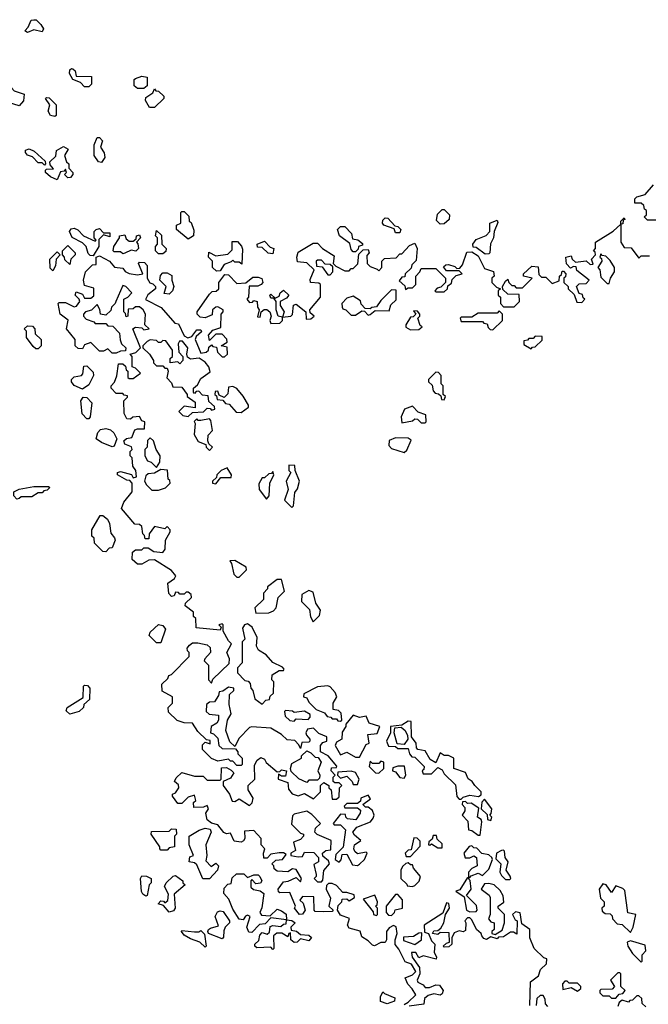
# Model space of a CAD drawing. Extents: x 2494106 to 2685573, y 758056 to 915185.
# Tile 306 of 507: x 2565088 to 2568059, y 898630 to 903288. Entities that reach past the tile are written whole.
import ezdxf

# ---------------------------------------------------------------- set-up
doc = ezdxf.new("R2010")
doc.units = 0

msp = doc.modelspace()

# ---------------------------------------------------------------- linework, layer by layer
at = {"layer": '0CON05XD'}
for points in [[(2565125, 903227.5), (2565112.5, 903235), (2565128.3, 903251.7), (2565142.5, 903285), (2565155, 903287.5), (2565166.1, 903286.1), (2565187.5, 903265), (2565200, 903245), (2565195, 903230), (2565155, 903240), (2565125, 903227.5)], [(2565415, 902970), (2565395, 902970), (2565375, 902990), (2565340, 903005), (2565323, 903033), (2565325, 903050), (2565333, 903057), (2565340, 903055), (2565350, 903045), (2565355, 903020), (2565428.3, 903018.3), (2565427, 902983), (2565415, 902970)], [(2565085, 902880), (2565040, 902895), (2565038.3, 902948.3), (2565025, 902950), (2565018.3, 902941.7), (2565005, 902940), (2564980, 902965), (2564980, 902975), (2565015, 903020), (2565025, 903020), (2565035, 903010), (2565050, 902965), (2565061.7, 902951.7), (2565110, 902935), (2565107, 902903), (2565085, 902880)], [(2565675, 902962.5), (2565645, 902962.5), (2565630, 902975), (2565630, 903005), (2565635, 903010), (2565665, 903020), (2565690, 903015), (2565690, 902975), (2565675, 902962.5)], [(2565255, 902830), (2565233.6, 902833.6), (2565222.5, 902855), (2565230, 902885), (2565210, 902915), (2565215, 902920), (2565228.3, 902918.3), (2565260, 902885), (2565260, 902835), (2565255, 902830)], [(2565701.7, 902871.7), (2565682.5, 902905), (2565685, 902920), (2565718.3, 902941.7), (2565725, 902960), (2565731.7, 902951.7), (2565745, 902950), (2565770, 902925), (2565770, 902915), (2565725, 902872.5), (2565701.7, 902871.7)], [(2565475, 902612.5), (2565460, 902615), (2565440, 902645), (2565440, 902695), (2565455, 902730), (2565465, 902730), (2565480, 902715), (2565470, 902685), (2565487, 902657), (2565490, 902635), (2565475, 902612.5)], [(2565265, 902530), (2565233.6, 902543.6), (2565210, 902565), (2565210, 902575), (2565215, 902580), (2565248.3, 902581.7), (2565231.7, 902601.7), (2565230, 902615), (2565258.3, 902641.7), (2565261.7, 902668.3), (2565295, 902687.5), (2565317.5, 902675), (2565300, 902645), (2565310, 902615), (2565320, 902605), (2565320, 902585), (2565340, 902565), (2565340, 902555), (2565328.3, 902541.7), (2565315, 902540), (2565300, 902555), (2565310, 902565), (2565305, 902580), (2565298.3, 902571.7), (2565281.7, 902568.3), (2565265, 902530)], [(2565205, 902600), (2565195, 902610), (2565175, 902610), (2565148.3, 902638.3), (2565125, 902647.5), (2565115, 902660), (2565115, 902670), (2565133, 902677), (2565156.4, 902666.4), (2565208.3, 902618.3), (2565210, 902605), (2565205, 902600)], [(2568145, 902340), (2568055, 902340), (2568040, 902355), (2568050, 902365), (2568050, 902385), (2568041.7, 902391.7), (2568038.3, 902408.3), (2568025, 902420), (2567995, 902420), (2567995, 902440), (2568005, 902450), (2568045, 902460), (2568083.6, 902506.4)], [(2565885, 902250), (2565830, 902295), (2565830, 902315), (2565850, 902325), (2565850, 902375), (2565855, 902380), (2565865, 902380), (2565888.3, 902358.3), (2565890, 902335), (2565898.3, 902328.3), (2565911.7, 902291.7), (2565910, 902265), (2565885, 902250)], [(2567075, 902320), (2567058.3, 902338.3), (2567063, 902367), (2567085, 902390), (2567095, 902390), (2567120, 902365), (2567118.3, 902341.7), (2567095, 902322.5), (2567075, 902320)], [(2566405, 902187.5), (2566475, 902230), (2566495, 902230), (2566520, 902205), (2566575, 902170), (2566570, 902135), (2566581.7, 902121.7), (2566625, 902100), (2566645, 902100), (2566655, 902110), (2566665, 902110), (2566687, 902133), (2566691.7, 902178.3), (2566711.7, 902198.3), (2566735, 902200), (2566740, 902185), (2566728.3, 902171.7), (2566730, 902135), (2566745, 902120), (2566778.3, 902108.3), (2566785, 902100), (2566800, 902115), (2566800, 902145), (2566811.7, 902158.3), (2566868.3, 902161.7), (2566885, 902180), (2566895, 902180), (2566930.7, 902219.3), (2566955, 902230), (2566967.5, 902205), (2566961.7, 902148.3), (2566941.7, 902128.3), (2566938.3, 902111.7), (2566910, 902085), (2566908.3, 902071.7), (2566895, 902070), (2566881.7, 902051.7), (2566908.3, 902028.3), (2566911.7, 902011.7), (2566925, 902020), (2566945, 902020), (2566960, 902035), (2566960, 902075), (2566980, 902095), (2566985, 902110), (2567055, 902110), (2567100, 902065), (2567100, 902045), (2567078.3, 902021.7), (2567061.7, 902018.3), (2567050, 902005), (2567055, 902000), (2567095, 902000), (2567110, 902015), (2567111.7, 902028.3), (2567128.3, 902041.7), (2567131.7, 902058.3), (2567151.7, 902078.3), (2567180, 902085), (2567165, 902100), (2567105, 902100), (2567091.7, 902118.3), (2567101.7, 902128.3), (2567115, 902130), (2567145, 902120), (2567155, 902110), (2567168.3, 902111.7), (2567181.7, 902128.3), (2567201.7, 902188.3), (2567225, 902190), (2567255, 902170), (2567285, 902110), (2567327, 902097), (2567330, 902075), (2567320, 902065), (2567320, 902045), (2567341.7, 902021.7), (2567360, 902015), (2567350, 902005), (2567350, 901985), (2567360, 901975), (2567360, 901945), (2567375, 901930), (2567425, 901930), (2567450, 901955), (2567448.3, 901988.3), (2567395, 901990), (2567371.7, 902011.7), (2567370, 902025), (2567385, 902050), (2567395, 902060), (2567400, 902045), (2567415, 902030), (2567425, 902030), (2567435, 902020), (2567465, 902020), (2567510, 902065), (2567470, 902075), (2567470, 902085), (2567508.3, 902121.7), (2567538.3, 902118.3), (2567541.7, 902081.7), (2567555, 902070), (2567575, 902070), (2567605, 902040), (2567638.3, 902051.7), (2567640, 902075), (2567648.3, 902081.7), (2567651.7, 902098.3), (2567658.3, 902098.3), (2567670, 902085), (2567668.3, 902071.7), (2567660, 902065), (2567660, 902045), (2567680, 902025), (2567680, 902015), (2567708.3, 901988.3), (2567721.7, 901951.7), (2567745, 901950), (2567760, 901965), (2567751.7, 901971.7), (2567748.3, 901988.3), (2567731.7, 901991.7), (2567720, 902025), (2567731.7, 902038.3), (2567765, 902040), (2567780, 902055), (2567721.7, 902101.7), (2567718.3, 902118.3), (2567705, 902120), (2567691.7, 902111.7), (2567673, 902133), (2567670, 902165), (2567695, 902170), (2567700, 902155), (2567715, 902140), (2567765, 902147.5), (2567785, 902130), (2567798.3, 902131.7), (2567790, 902155), (2567810, 902175), (2567808.3, 902188.3), (2567800, 902195), (2567810, 902205), (2567810, 902235), (2567893, 902287), (2567930, 902320), (2567930, 902335), (2567945, 902350), (2567948.3, 902341.7), (2567940, 902340), (2567938.3, 902321.7), (2567930, 902320), (2567930, 902235), (2567945, 902210), (2567978.3, 902208.3), (2568015, 902160), (2568025, 902170), (2568065, 902170)], [(2566675, 902190), (2566665, 902190), (2566655, 902200), (2566648.3, 902228.3), (2566600, 902265), (2566590, 902295), (2566605, 902310), (2566625, 902310), (2566657, 902277), (2566661.7, 902251.7), (2566687, 902247), (2566708.3, 902228.3), (2566708.3, 902221.7), (2566690, 902215), (2566688.3, 902201.7), (2566675, 902190)], [(2566885, 902280), (2566865, 902280), (2566858.3, 902298.3), (2566810, 902315), (2566802.5, 902325), (2566805, 902340), (2566815, 902350), (2566828.3, 902348.3), (2566861.7, 902311.7), (2566875, 902310), (2566890, 902295), (2566885, 902280)], [(2567288.3, 902178.3), (2567245, 902210), (2567231.7, 902211.7), (2567230, 902225), (2567245, 902247.5), (2567293, 902267), (2567310, 902285), (2567310, 902325), (2567345, 902340), (2567348.3, 902328.3), (2567330, 902285), (2567327.5, 902255), (2567313, 902227), (2567310, 902185), (2567305, 902180), (2567288.3, 902178.3)], [(2565435, 902170), (2565421.7, 902171.7), (2565411.7, 902181.7), (2565402.5, 902215), (2565385, 902232.5), (2565337, 902257), (2565323.3, 902285), (2565331.2, 902298.8), (2565345, 902301.2), (2565363.6, 902293.6), (2565390, 902265), (2565445, 902240), (2565450, 902245), (2565440, 902255), (2565440, 902285), (2565450, 902295), (2565465, 902300), (2565485, 902280), (2565515, 902280), (2565515, 902260), (2565485, 902270), (2565461.7, 902248.3), (2565462.5, 902215), (2565435, 902170)], [(2565575, 902180), (2565565, 902190), (2565535, 902190), (2565530, 902195), (2565532.5, 902215), (2565560, 902255), (2565560, 902265), (2565585, 902270), (2565591.7, 902251.7), (2565605, 902240), (2565625, 902240), (2565638.3, 902251.7), (2565640, 902265), (2565655, 902270), (2565660, 902255), (2565640, 902235), (2565647, 902227), (2565650, 902205), (2565637, 902193), (2565615, 902197.5), (2565585, 902182.5), (2565575, 902180)], [(2565765, 902180), (2565745, 902180), (2565730, 902195), (2565730, 902215), (2565740, 902225), (2565740, 902255), (2565730, 902265), (2565735, 902290), (2565758.3, 902268.3), (2565760, 902225), (2565780, 902205), (2565778.3, 902191.7), (2565765, 902180)], [(2565325, 902130), (2565301.7, 902151.7), (2565300, 902165), (2565290, 902175), (2565290, 902195), (2565315, 902220), (2565350, 902185), (2565350, 902175), (2565330, 902155), (2565325, 902130)], [(2566018.3, 902098.3), (2566000, 902115), (2566000, 902145), (2565980, 902165), (2565981.7, 902188.3), (2566015, 902170), (2566071.7, 902178.3), (2566091.7, 902198.3), (2566091.7, 902238.3), (2566118.3, 902238.3), (2566137, 902217), (2566141.7, 902201.7), (2566138.3, 902131.7), (2566125, 902140), (2566105, 902140), (2566095, 902150), (2566088.3, 902141.7), (2566055, 902130), (2566035, 902100), (2566018.3, 902098.3)], [(2566285, 902180), (2566263, 902183), (2566235, 902210), (2566211.7, 902211.7), (2566210, 902225), (2566245, 902240), (2566271.7, 902211.7), (2566290, 902205), (2566285, 902180)], [(2565245, 902100), (2565233, 902113), (2565230, 902155), (2565265, 902190), (2565280, 902175), (2565260, 902155), (2565257, 902123), (2565245, 902100)], [(2566078.3, 900048.3), (2566080, 900095), (2566100, 900115), (2566100, 900125), (2566075, 900130), (2566048.3, 900111.7), (2566031.7, 900108.3), (2566028.3, 900091.7), (2566008.3, 900061.7), (2565985, 900060), (2565971.7, 900048.3), (2565970, 900015), (2565983, 900003), (2566028.3, 899998.3), (2566027.5, 899975), (2566020, 899960), (2565992.5, 899945), (2565990, 899915), (2566005, 899910), (2566025, 899890), (2566030, 899855), (2566045, 899840), (2566108.3, 899838.3), (2566120, 899825), (2566120, 899815), (2566140, 899795), (2566140, 899765), (2566135, 899760), (2566115, 899760), (2566095, 899780), (2566085, 899780), (2566075, 899790), (2566025, 899780), (2565995, 899792.5), (2565952.5, 899835), (2565952.5, 899857.5), (2565965, 899870), (2565988.3, 899861.7), (2565988.3, 899878.3), (2565971.7, 899881.7), (2565930.7, 899920.7), (2565905, 899960), (2565865, 899962.5), (2565833, 899973), (2565791.7, 900011.7), (2565790, 900035), (2565810, 900055), (2565810, 900085), (2565761.7, 900111.7), (2565760, 900145), (2565788.3, 900171.7), (2565793.6, 900186.4), (2565805, 900190), (2565890, 900275), (2565890, 900295), (2565881.7, 900301.7), (2565880, 900315), (2565890.7, 900329.3), (2565905, 900340), (2565930.7, 900340.7), (2565975, 900330), (2565988.3, 900318.3), (2565990, 900295), (2565962.5, 900265), (2565960, 900255), (2565980, 900235), (2565980, 900165), (2565995, 900150), (2566001.7, 900168.3), (2566078.3, 900241.7), (2566080, 900265), (2566067.5, 900295), (2566090, 900335), (2566075, 900350), (2566050, 900395), (2566050, 900425), (2566045, 900430), (2566030, 900425), (2566040, 900415), (2566035, 900400), (2565921.7, 900411.7), (2565920, 900455), (2565910, 900465), (2565910, 900485), (2565870, 900515), (2565871.7, 900528.3), (2565900, 900555), (2565898.3, 900568.3), (2565885, 900580), (2565875, 900580), (2565865, 900570), (2565845, 900570), (2565838.3, 900578.3), (2565825, 900580), (2565818.3, 900561.7), (2565805, 900560), (2565793, 900573), (2565788.3, 900621.7), (2565820, 900645), (2565827, 900657), (2565805, 900682.5), (2565725, 900732.5), (2565698.3, 900731.7), (2565665, 900712.5), (2565645, 900712.5), (2565620, 900735), (2565621.7, 900768.3), (2565635, 900780), (2565665, 900780), (2565675, 900790), (2565695, 900790), (2565722.5, 900772.5), (2565765, 900767.5), (2565776.4, 900783.6), (2565776.7, 900825), (2565800, 900865), (2565800, 900875), (2565785, 900890), (2565775, 900880), (2565725, 900890), (2565700, 900855), (2565698.3, 900831.7), (2565681.7, 900831.7), (2565678.3, 900848.3), (2565670, 900855), (2565665, 900890), (2565655, 900900), (2565631.7, 900901.7), (2565570, 900975), (2565580, 901005), (2565620, 901055), (2565620, 901095), (2565608.3, 901108.3), (2565595, 901110), (2565550, 901135), (2565550, 901145), (2565565, 901150), (2565617, 901137), (2565625, 901120), (2565640, 901125), (2565637.5, 901155), (2565622.5, 901175), (2565620, 901215), (2565610, 901225), (2565610, 901245), (2565620, 901255), (2565617, 901267), (2565585, 901280), (2565580, 901295), (2565593, 901307), (2565618.3, 901311.7), (2565633, 901347), (2565645, 901352.5), (2565678.3, 901351.7), (2565680, 901385), (2565665, 901390), (2565655, 901410), (2565623, 901407), (2565611.7, 901398.3), (2565595, 901400), (2565582.5, 901425), (2565580, 901485), (2565598.3, 901501.7), (2565598.3, 901508.3), (2565581.7, 901511.7), (2565575, 901520), (2565545, 901520), (2565520, 901545), (2565520, 901555), (2565537, 901573), (2565547, 901603), (2565555, 901660), (2565575, 901660), (2565588.3, 901648.3), (2565591.7, 901631.7), (2565600, 901625), (2565600, 901595), (2565605, 901590), (2565625, 901590), (2565660, 901615), (2565635, 901640), (2565620, 901645), (2565620, 901695), (2565610, 901705), (2565637, 901713), (2565660, 901735), (2565622.5, 901825), (2565635, 901832.5), (2565665, 901830), (2565675, 901820), (2565700, 901825), (2565680, 901845), (2565682.5, 901895), (2565672.5, 901915), (2565655, 901930), (2565635, 901930), (2565625, 901920), (2565601.7, 901918.3), (2565600, 901885), (2565591.7, 901881.7), (2565588.3, 901898.3), (2565580, 901905), (2565580, 901965), (2565600, 901975), (2565617.5, 901995), (2565590, 902025), (2565575, 902030), (2565542.5, 901955), (2565540, 901945), (2565521.7, 901928.3), (2565518.3, 901911.7), (2565495, 901890), (2565470, 901895), (2565467, 901917), (2565455, 901940), (2565427, 901913), (2565400, 901905), (2565390, 901895), (2565390, 901885), (2565401.7, 901871.7), (2565438.3, 901858.3), (2565445, 901850), (2565495, 901850), (2565505, 901840), (2565528.3, 901838.3), (2565560, 901805), (2565563, 901773), (2565570, 901755), (2565590, 901735), (2565588.3, 901721.7), (2565565, 901720), (2565545, 901710), (2565525, 901710), (2565505, 901730), (2565485, 901720), (2565465, 901720), (2565425, 901760), (2565395, 901750), (2565385, 901730), (2565365, 901732.5), (2565350, 901745), (2565350, 901775), (2565310, 901825), (2565317, 901867), (2565280, 901895), (2565270, 901945), (2565275, 901950), (2565305, 901950), (2565345, 901930), (2565357, 901933), (2565372.5, 901955), (2565370, 901965), (2565350, 901985), (2565355, 902000), (2565385, 901990), (2565395, 901970), (2565425, 901970), (2565438.3, 901981.7), (2565438.3, 902018.3), (2565395, 902030), (2565390, 902055), (2565400, 902095), (2565431.7, 902128.3), (2565450, 902130), (2565450, 902165), (2565465, 902170), (2565512.5, 902145), (2565536.7, 902116.7), (2565575, 902112.5), (2565587, 902097), (2565605, 902087.5), (2565645, 902080), (2565670, 902085), (2565650, 902135), (2565655, 902140), (2565678.3, 902138.3), (2565690, 902125), (2565690, 902065), (2565703.6, 902043.6), (2565718.3, 902038.3), (2565730, 902025), (2565730, 902015), (2565693.6, 901986.4), (2565683.3, 901963.3), (2565756.7, 901926.7), (2565821.7, 901851.7), (2565838.3, 901848.3), (2565865, 901792.5), (2565883.3, 901783.3), (2565901.7, 901788.3), (2565925, 901820), (2565945, 901820), (2565948.3, 901811.7), (2565921.7, 901788.3), (2565917.5, 901775), (2565945, 901710), (2565970, 901715), (2565980, 901725), (2565981.7, 901738.3), (2565995, 901750), (2566001.7, 901741.7), (2566018.3, 901738.3), (2566022.5, 901715), (2566045, 901692.5), (2566057, 901693), (2566070, 901705), (2566068.3, 901738.3), (2566040, 901745), (2566068.3, 901761.7), (2566067, 901777), (2566045, 901800), (2566015, 901800), (2565985, 901770), (2565980, 901795), (2566001.7, 901818.3), (2566038.3, 901831.7), (2566040, 901895), (2566050, 901905), (2566050, 901915), (2566025, 901930), (2566015, 901927.5), (2566000, 901915), (2565998.3, 901891.7), (2565965, 901877.5), (2565941.2, 901881.2), (2565927.5, 901895), (2565927.5, 901905), (2565985, 901990), (2565998.3, 902001.7), (2566017, 902003), (2566030, 902015), (2566030, 902045), (2566058.3, 902081.7), (2566075, 902080), (2566115, 902040), (2566157.5, 902042.5), (2566190.7, 902069.3), (2566215, 902070), (2566233, 902063), (2566237.5, 902045), (2566230, 902035), (2566213, 902027), (2566172.5, 902027.5), (2566170, 901975), (2566162.5, 901965), (2566175, 901950), (2566188.3, 901951.7), (2566195, 901960), (2566210, 901955), (2566211.7, 901928.3), (2566220, 901915), (2566211.7, 901881.7), (2566225, 901880), (2566230, 901905), (2566243, 901917), (2566257, 901917), (2566270, 901905), (2566277.5, 901885), (2566270, 901865), (2566275, 901850), (2566318.3, 901851.7), (2566330, 901865), (2566330, 901880), (2566310, 901885), (2566300, 901915), (2566300, 901955), (2566290, 901970), (2566275, 901970), (2566270, 901985), (2566275, 901990), (2566295, 901970), (2566315, 901980), (2566320, 901995), (2566335, 902007.5), (2566360, 901985), (2566349.3, 901970.7), (2566320, 901955), (2566320, 901935), (2566337.5, 901905), (2566330, 901880), (2566370, 901885), (2566377, 901893), (2566383, 901937), (2566395, 901942.5), (2566440, 901905), (2566441.7, 901871.7), (2566465, 901872.5), (2566480, 901885), (2566461.7, 901901.7), (2566460, 901915), (2566510, 901975), (2566510, 902035), (2566501.7, 902041.7), (2566462.5, 902045), (2566460.7, 902059.3), (2566480, 902105), (2566445, 902136.7), (2566401.7, 902141.7), (2566397.5, 902165), (2566405, 902187.5)], [(2567875, 902040), (2567880, 902065), (2567900, 902095), (2567900, 902115), (2567878.3, 902148.3), (2567858.3, 902168.3), (2567841.7, 902171.7), (2567835, 902180), (2567830, 902165), (2567838.3, 902158.3), (2567840, 902145), (2567820, 902115), (2567830, 902105), (2567835, 902070), (2567865, 902040), (2567875, 902040)], [(2566555, 902080), (2566567.5, 902095), (2566568.3, 902118.3), (2566555, 902130), (2566531.7, 902131.7), (2566515, 902150), (2566495, 902150), (2566490, 902145), (2566491.7, 902121.7), (2566518.3, 902118.3), (2566545, 902080), (2566555, 902080)], [(2565795, 901990), (2565771.7, 901991.7), (2565780, 902025), (2565750, 902055), (2565753, 902077), (2565765, 902090), (2565785, 902090), (2565807.5, 902077.5), (2565807.5, 902055), (2565817.5, 902025), (2565810, 902005), (2565795, 901990)], [(2566735, 901890), (2566745, 901892.5), (2566768.3, 901911.7), (2566835, 901910), (2566841.7, 901938.3), (2566867, 901963), (2566868.3, 902008.3), (2566845, 902010), (2566795, 901960), (2566775, 901930), (2566753, 901927), (2566745, 901920), (2566721.7, 901921.7), (2566701.7, 901941.7), (2566698.3, 901958.3), (2566665, 901980), (2566635, 901970), (2566610, 901945), (2566611.7, 901928.3), (2566615, 901920), (2566630, 901915), (2566655, 901890), (2566675, 901890), (2566705, 901910), (2566718.3, 901908.3), (2566735, 901890)], [(2566935, 901820), (2566975, 901822.5), (2566990, 901835), (2566981.7, 901841.7), (2566970, 901875), (2566980, 901885), (2566980, 901895), (2566968.3, 901908.3), (2566950, 901910), (2566960, 901895), (2566948.3, 901881.7), (2566935, 901880), (2566912.5, 901845), (2566913, 901833), (2566935, 901820)], [(2567325, 901820), (2567370, 901865), (2567370, 901895), (2567355, 901910), (2567345, 901900), (2567255, 901900), (2567225, 901880), (2567175, 901880), (2567170, 901875), (2567175, 901860), (2567275, 901860), (2567281.7, 901851.7), (2567298.3, 901848.3), (2567301.7, 901831.7), (2567311.7, 901821.7), (2567325, 901820)], [(2565175, 901730), (2565165, 901730), (2565151.7, 901741.7), (2565120, 901785), (2565120, 901815), (2565110, 901825), (2565125, 901840), (2565148.3, 901838.3), (2565160, 901825), (2565161.7, 901801.7), (2565190, 901775), (2565190, 901745), (2565175, 901730)], [(2565885, 901410), (2565905, 901430), (2565957, 901433), (2565975, 901450), (2565988.3, 901448.3), (2565995, 901440), (2566010, 901445), (2566008.3, 901458.3), (2565981.7, 901481.7), (2565978.3, 901508.3), (2565951.7, 901511.7), (2565935, 901530), (2565921.7, 901528.3), (2565915, 901520), (2565910, 901525), (2565910, 901545), (2565929.3, 901560.7), (2565945, 901590), (2565988.3, 901621.7), (2565982.5, 901645), (2565965, 901667.5), (2565937, 901687), (2565895, 901682.5), (2565881.7, 901691.7), (2565877.5, 901705), (2565882.5, 901735), (2565857, 901767), (2565843, 901767), (2565837.5, 901755), (2565840, 901715), (2565860, 901695), (2565860, 901675), (2565845, 901660), (2565835, 901670), (2565800, 901665), (2565800, 901685), (2565810, 901695), (2565810, 901725), (2565778.3, 901768.3), (2565765, 901770), (2565755, 901760), (2565745, 901760), (2565735, 901770), (2565705, 901772.5), (2565690, 901765), (2565670, 901745), (2565670, 901735), (2565702.5, 901705), (2565720, 901675), (2565720, 901665), (2565735, 901650), (2565765, 901650), (2565775, 901640), (2565785, 901640), (2565790, 901625), (2565783, 901593), (2565805, 901570), (2565811.7, 901551.7), (2565855, 901550), (2565880, 901515), (2565880, 901505), (2565918.3, 901478.3), (2565918.3, 901451.7), (2565865, 901460), (2565840, 901435), (2565860, 901415), (2565885, 901410)], [(2567505, 901730), (2567511.7, 901738.3), (2567525, 901740), (2567558.3, 901771.7), (2567558.3, 901788.3), (2567525, 901790), (2567515, 901780), (2567495, 901780), (2567488.3, 901771.7), (2567471.7, 901768.3), (2567471.7, 901751.7), (2567505, 901730)], [(2565385, 901540), (2565345, 901557.5), (2565332.5, 901575), (2565332.5, 901585), (2565345, 901597.5), (2565380, 901605), (2565387, 901613), (2565391.7, 901648.3), (2565405, 901650), (2565435, 901620), (2565437.5, 901605), (2565415, 901560), (2565385, 901540)], [(2567095, 901490), (2567100, 901505), (2567090, 901515), (2567090, 901555), (2567080, 901565), (2567080, 901605), (2567068.3, 901618.3), (2567055, 901620), (2567020, 901585), (2567020, 901575), (2567038.3, 901558.3), (2567041.7, 901531.7), (2567051.7, 901521.7), (2567068.3, 901518.3), (2567078.3, 901508.3), (2567081.7, 901491.7), (2567095, 901490)], [(2566135, 901430), (2566170, 901455), (2566170, 901465), (2566145, 901507.5), (2566115, 901542.5), (2566095, 901552.5), (2566075, 901550), (2566071.7, 901518.3), (2566055, 901500), (2566031.7, 901511.7), (2566025, 901530), (2566011.7, 901528.3), (2566010, 901515), (2566018.3, 901508.3), (2566021.7, 901491.7), (2566048.3, 901488.3), (2566061.7, 901471.7), (2566078.3, 901468.3), (2566111.7, 901431.7), (2566135, 901430)], [(2565415, 901400), (2565405, 901400), (2565383, 901423), (2565376.7, 901485), (2565388.3, 901501.7), (2565405, 901500), (2565430, 901475), (2565421.7, 901408.3), (2565415, 901400)], [(2567005, 901380), (2567010, 901385), (2567008.3, 901418.3), (2566971.7, 901431.7), (2566945, 901460), (2566907.5, 901445), (2566891.7, 901408.3), (2566895, 901380), (2566945, 901390), (2566955, 901400), (2566968.3, 901398.3), (2566985, 901380), (2567005, 901380)], [(2565985, 901250), (2566000, 901265), (2565981.7, 901281.7), (2565977.5, 901295), (2565978.3, 901321.7), (2566000, 901345), (2565991.7, 901391.7), (2565985, 901400), (2565945, 901392.5), (2565932.5, 901392.5), (2565925, 901400), (2565912.5, 901387.5), (2565917.5, 901377.5), (2565912.5, 901325), (2565931.7, 901291.7), (2565968.3, 901278.3), (2565970, 901265), (2565985, 901250)], [(2565525, 901267.5), (2565475, 901287.5), (2565450, 901305), (2565457.5, 901335), (2565470.7, 901349.3), (2565495, 901353.3), (2565517, 901347), (2565533, 901333), (2565547.5, 901305), (2565535, 901270), (2565525, 901267.5)], [(2565735, 901170), (2565750, 901195), (2565752.5, 901225), (2565732.5, 901255), (2565720, 901295), (2565705, 901310), (2565693, 901297), (2565690, 901265), (2565680, 901255), (2565680, 901225), (2565691.7, 901201.7), (2565710, 901195), (2565735, 901170)], [(2566905, 901240), (2566918.3, 901251.7), (2566938.3, 901298.3), (2566925, 901307.5), (2566865, 901310), (2566835, 901297.5), (2566833.6, 901273.6), (2566845, 901260), (2566905, 901240)], [(2565745, 901062.5), (2565777, 901073), (2565800, 901095), (2565798.3, 901108.3), (2565790, 901115), (2565787, 901157), (2565755, 901160), (2565725, 901142.5), (2565695, 901140), (2565685, 901130), (2565677.5, 901105), (2565687, 901087), (2565713, 901063), (2565745, 901062.5)], [(2566015, 901092.5), (2566038.3, 901121.7), (2566088.3, 901121.7), (2566090, 901135), (2566068.3, 901168.3), (2566040, 901155), (2566020, 901135), (2566018.3, 901121.7), (2566000, 901105), (2566000, 901095), (2566015, 901092.5)], [(2566255, 901020), (2566267.5, 901035), (2566270, 901095), (2566290, 901135), (2566285, 901150), (2566278.3, 901141.7), (2566265, 901140), (2566245, 901120), (2566235, 901120), (2566218.3, 901091.7), (2566220, 901065), (2566255, 901020)], [(2566375, 900980), (2566381.7, 900988.3), (2566388.3, 901051.7), (2566401.7, 901068.3), (2566410, 901105), (2566390, 901155), (2566388.3, 901178.3), (2566360, 901180), (2566360, 901155), (2566370, 901145), (2566347.5, 901105), (2566357.5, 901065), (2566340, 901015), (2566375, 900980)], [(2565075, 901020), (2565060, 901035), (2565060, 901055), (2565085, 901067.5), (2565155, 901080), (2565225, 901080), (2565230, 901075), (2565218.3, 901061.7), (2565201.7, 901058.3), (2565195, 901050), (2565175, 901050), (2565145, 901030), (2565095, 901030), (2565085, 901022.5), (2565075, 901020)], [(2565495, 900770), (2565481.7, 900771.7), (2565441.7, 900811.7), (2565440, 900835), (2565430, 900845), (2565430, 900875), (2565468.3, 900941.7), (2565481.7, 900941.7), (2565502.5, 900925), (2565512.5, 900905), (2565518.3, 900858.3), (2565537, 900837), (2565540, 900825), (2565525, 900790), (2565511.7, 900788.3), (2565495, 900770)], [(2566125, 900650), (2566160, 900685), (2566158.3, 900698.3), (2566105, 900730), (2566081.7, 900728.3), (2566090, 900715), (2566100, 900665), (2566115, 900650), (2566125, 900650)], [(2566205, 900480), (2566265, 900482.5), (2566288.3, 900491.7), (2566300, 900505), (2566310, 900555), (2566340, 900585), (2566325, 900640), (2566305, 900640), (2566260, 900605), (2566260, 900595), (2566240, 900575), (2566240, 900545), (2566200, 900505), (2566205, 900480)], [(2566475, 900440), (2566505, 900470), (2566510, 900495), (2566488.3, 900528.3), (2566475, 900580), (2566455, 900587.5), (2566421.7, 900568.3), (2566420, 900535), (2566458.3, 900498.3), (2566463, 900463), (2566475, 900440)], [(2565755, 900340), (2565735, 900340), (2565700, 900375), (2565705, 900390), (2565745, 900427.5), (2565765, 900422.5), (2565777.5, 900405), (2565755, 900340)], [(2566235, 900050), (2566251.7, 900068.3), (2566268.3, 900071.7), (2566271.7, 900088.3), (2566287.5, 900102.5), (2566290, 900155), (2566280, 900165), (2566281.7, 900188.3), (2566315, 900210), (2566335, 900210), (2566337.5, 900215), (2566330, 900225), (2566285, 900247.5), (2566253.3, 900283.3), (2566217.5, 900305), (2566207.5, 900325), (2566210, 900365), (2566187.5, 900415), (2566165, 900430), (2566150, 900425), (2566140.7, 900409.3), (2566153, 900357), (2566140, 900345), (2566140, 900245), (2566118.3, 900221.7), (2566118.3, 900198.3), (2566151.7, 900161.7), (2566168.3, 900158.3), (2566178.3, 900148.3), (2566180, 900125), (2566190, 900115), (2566200, 900075), (2566235, 900050)], [(2565325, 900002.5), (2565308.3, 900018.3), (2565312.5, 900035), (2565388.3, 900081.7), (2565390, 900135), (2565395, 900140), (2565408.3, 900138.3), (2565420, 900125), (2565418.3, 900071.7), (2565391.7, 900048.3), (2565390, 900035), (2565370, 900015), (2565325, 900002.5)], [(2566605, 899970), (2566610, 899975), (2566607, 900007), (2566595, 900020), (2566570, 900025), (2566570, 900055), (2566587.5, 900085), (2566580, 900105), (2566555, 900132.5), (2566545, 900137.5), (2566495, 900132.5), (2566431.7, 900098.3), (2566430, 900085), (2566445, 900080), (2566455, 900060), (2566490, 900025), (2566528.3, 900008.3), (2566541.7, 899991.7), (2566558.3, 899988.3), (2566565, 899980), (2566585, 899980), (2566591.7, 899971.7), (2566605, 899970)], [(2566905, 898630), (2566925, 898640), (2566960, 898675), (2566943.8, 898703.8), (2566922.5, 898725), (2566910, 898755), (2566945, 898770), (2566960, 898785), (2566940, 898820), (2566910.7, 898830.7), (2566880.7, 898890.7), (2566863, 898913), (2566862.5, 898935), (2566872.5, 898965), (2566867, 898997), (2566855, 899002.5), (2566835, 898992.5), (2566822.5, 898975), (2566822.5, 898935), (2566815, 898922.5), (2566795, 898922.5), (2566765, 898907.5), (2566755, 898910), (2566735, 898930), (2566705, 898950), (2566697, 898977), (2566645, 898990), (2566637.5, 899005), (2566647, 899037), (2566605, 899052.5), (2566590, 899075), (2566593, 899097), (2566610, 899115), (2566611.7, 899128.3), (2566635, 899130), (2566645, 899120), (2566670, 899135), (2566668.3, 899148.3), (2566635, 899160), (2566615, 899160), (2566585, 899192.5), (2566565, 899202.5), (2566548.3, 899201.7), (2566538.3, 899191.7), (2566537.5, 899175), (2566557, 899133), (2566550, 899095), (2566570, 899075), (2566565, 899070), (2566525, 899067.5), (2566485, 899070), (2566480, 899075), (2566478.3, 899138.3), (2566425, 899140), (2566412.5, 899122.5), (2566428.3, 899108.3), (2566437.5, 899075), (2566425, 899057.5), (2566410, 899055), (2566387.5, 899085), (2566392.5, 899095), (2566365, 899160), (2566318.3, 899158.3), (2566311.7, 899161.7), (2566310, 899175), (2566335, 899210), (2566357, 899213), (2566395, 899230), (2566415, 899210), (2566420, 899225), (2566395, 899267.5), (2566378.3, 899271.7), (2566355, 899257.5), (2566305, 899260), (2566291.7, 899271.7), (2566290, 899285), (2566280, 899295), (2566298.3, 899311.7), (2566330, 899315), (2566348.3, 899338.3), (2566335, 899347.5), (2566315, 899346.7), (2566275, 899340), (2566258.3, 899321.7), (2566241.7, 899321.7), (2566240, 899345), (2566247.5, 899365), (2566230, 899385), (2566230, 899415), (2566195, 899452.5), (2566150.7, 899449.3), (2566152.5, 899415), (2566146.7, 899403.3), (2566135, 899397.5), (2566101.7, 899401.7), (2566085, 899440), (2566065, 899437.5), (2566053, 899443), (2566025, 899480), (2565995, 899487.5), (2565973.6, 899503.6), (2565967.5, 899535), (2565980, 899555), (2565975, 899570), (2565957.5, 899562.5), (2565911.7, 899561.7), (2565910, 899585), (2565920, 899595), (2565915, 899620), (2565885, 899610), (2565855, 899580), (2565835, 899580), (2565810, 899615), (2565810, 899625), (2565825, 899630), (2565840, 899655), (2565838.3, 899668.3), (2565820, 899685), (2565828.3, 899701.7), (2565855, 899727.5), (2565915, 899710), (2565955, 899710), (2565975, 899690), (2566035, 899690), (2566040, 899695), (2566041.7, 899748.3), (2566065, 899750), (2566088.3, 899738.3), (2566100, 899725), (2566085, 899700), (2566050, 899685), (2566050, 899665), (2566080, 899625), (2566091.7, 899591.7), (2566105, 899590), (2566125, 899602.5), (2566175, 899570), (2566187, 899583), (2566192.5, 899605), (2566167.5, 899645), (2566167.5, 899665), (2566200, 899695), (2566198.3, 899761.7), (2566210, 899785), (2566227.5, 899797.5), (2566245, 899790), (2566253.6, 899773.6), (2566305, 899730), (2566318.3, 899731.7), (2566325, 899740), (2566350, 899735), (2566345, 899710), (2566325, 899710), (2566311.7, 899718.3), (2566310, 899695), (2566355, 899680), (2566358.3, 899648.3), (2566376.4, 899626.4), (2566405, 899616.7), (2566435, 899627.5), (2566477.5, 899602.5), (2566510, 899635), (2566510, 899665), (2566525, 899680), (2566550, 899665), (2566550, 899655), (2566560, 899645), (2566565, 899600), (2566585, 899600), (2566598.3, 899611.7), (2566600, 899655), (2566610, 899665), (2566597.5, 899677.5), (2566578.3, 899678.3), (2566570, 899685), (2566570, 899705), (2566580, 899715), (2566560, 899735), (2566561.7, 899748.3), (2566585, 899750), (2566587, 899757), (2566546.4, 899806.4), (2566510, 899825), (2566510, 899855), (2566521.7, 899868.3), (2566540, 899875), (2566540, 899895), (2566501.7, 899911.7), (2566477, 899937), (2566448.3, 899931.7), (2566440, 899915), (2566443, 899903), (2566460, 899885), (2566460, 899875), (2566455, 899870), (2566421.7, 899868.3), (2566415, 899840), (2566408.3, 899858.3), (2566388.3, 899878.3), (2566351.7, 899881.7), (2566326.1, 899906.1), (2566275, 899936.7), (2566185, 899942.5), (2566175, 899940), (2566125, 899890), (2566105, 899850), (2566081.7, 899871.7), (2566062.5, 899925), (2566070, 899975), (2566087.5, 900005), (2566078.3, 900048.3)], [(2566385, 899970), (2566395, 899980), (2566451.7, 899978.3), (2566461.7, 899988.3), (2566461.7, 900001.7), (2566435, 900017.5), (2566385, 900010), (2566377, 900017), (2566345, 900020), (2566340, 900015), (2566343.6, 899993.6), (2566365, 899972.5), (2566385, 899970)], [(2566695, 899800), (2566725, 899860), (2566740, 899865), (2566733, 899907), (2566778.3, 899911.7), (2566790, 899945), (2566740, 899960), (2566725, 899992.5), (2566695, 899987.5), (2566665, 899997.5), (2566630, 899955), (2566630, 899945), (2566613, 899917), (2566610, 899885), (2566585, 899870), (2566580, 899855), (2566605, 899810), (2566635, 899822.5), (2566675, 899800), (2566695, 899800)], [(2567175, 899600), (2567185, 899610), (2567215, 899620), (2567256.7, 899613.3), (2567268.8, 899621.2), (2567270, 899635), (2567238.8, 899665), (2567227.5, 899685), (2567207.5, 899697.5), (2567195, 899727.5), (2567140, 899745), (2567140, 899795), (2567115, 899807.5), (2567095, 899807.5), (2567075, 899820), (2567055, 899772.5), (2567028, 899788), (2567005, 899830), (2566970, 899835), (2566963, 899843), (2566962.5, 899865), (2566940, 899895), (2566938.3, 899968.3), (2566925, 899970), (2566895, 899950), (2566840, 899945), (2566840, 899915), (2566822.5, 899875), (2566831.7, 899851.7), (2566865, 899850), (2566875, 899840), (2566925, 899840), (2566930, 899815), (2566941.7, 899801.7), (2566955, 899800), (2567000, 899755), (2566998.3, 899741.7), (2566990, 899735), (2566995, 899720), (2567035, 899720), (2567065, 899750), (2567085, 899740), (2567095, 899720), (2567148.3, 899668.3), (2567153.6, 899613.6), (2567165, 899600), (2567175, 899600)], [(2566905, 899860), (2566871.7, 899861.7), (2566857.5, 899915), (2566861.7, 899938.3), (2566891.7, 899941.7), (2566910, 899925), (2566921.7, 899901.7), (2566922.5, 899885), (2566905, 899860)], [(2566445, 899680), (2566407, 899697), (2566371.7, 899731.7), (2566367.5, 899745), (2566375, 899770), (2566420, 899795), (2566420, 899805), (2566445, 899830), (2566465, 899820), (2566485, 899800), (2566498.3, 899798.3), (2566512.5, 899775), (2566497.5, 899735), (2566507.5, 899715), (2566505, 899700), (2566495, 899690), (2566455, 899690), (2566445, 899680)], [(2566785, 899723.3), (2566810, 899745), (2566810, 899775), (2566795, 899780), (2566785, 899770), (2566755, 899770), (2566745, 899780), (2566740, 899755), (2566770, 899725), (2566785, 899723.3)], [(2566905, 899700), (2566912.5, 899715), (2566907.5, 899757.5), (2566875, 899757.5), (2566851.7, 899748.3), (2566850, 899735), (2566865, 899730), (2566885, 899702.5), (2566905, 899700)], [(2566685, 899670), (2566692.5, 899695), (2566675, 899727.5), (2566655, 899732.5), (2566591.7, 899728.3), (2566590, 899715), (2566605, 899700), (2566635, 899710), (2566660, 899685), (2566665, 899670), (2566685, 899670)], [(2566685, 899287.5), (2566695, 899292.5), (2566717.5, 899315), (2566730, 899345), (2566725, 899350), (2566685, 899342.5), (2566673, 899353), (2566667.5, 899365), (2566670, 899385), (2566700, 899405), (2566670.7, 899430.7), (2566663.3, 899445), (2566681.7, 899468.3), (2566746.1, 899493.9), (2566759.5, 899510.5), (2566763.8, 899525), (2566755, 899547.5), (2566735, 899562.5), (2566722.5, 899562.5), (2566710, 899575), (2566747, 899603), (2566735, 899620), (2566700, 899605), (2566698.3, 899591.7), (2566685, 899580), (2566635, 899580), (2566621.7, 899568.3), (2566625, 899560), (2566685, 899560), (2566698.3, 899548.3), (2566697.5, 899535), (2566676.4, 899503.6), (2566638.3, 899508.3), (2566630, 899515), (2566628.3, 899528.3), (2566605, 899530), (2566570, 899485), (2566575, 899480), (2566605, 899480), (2566627.5, 899455), (2566617, 899373), (2566581.7, 899338.3), (2566580, 899315), (2566597.5, 899302.5), (2566607, 899313), (2566611.7, 899338.3), (2566635, 899340), (2566660.7, 899290.7), (2566685, 899287.5)], [(2567265, 899430), (2567273, 899493), (2567270, 899505), (2567252.5, 899515), (2567258.3, 899558.3), (2567221.7, 899581.7), (2567205, 899580), (2567195, 899590), (2567181.7, 899588.3), (2567180, 899575), (2567191.7, 899561.7), (2567192.5, 899545), (2567180, 899525), (2567207, 899497), (2567210, 899455), (2567225, 899452.5), (2567255, 899430), (2567265, 899430)], [(2567315, 899500), (2567320, 899515), (2567310, 899525), (2567317, 899533), (2567320, 899555), (2567285, 899600), (2567273, 899587), (2567270, 899555), (2567298.3, 899528.3), (2567300, 899505), (2567315, 899500)], [(2566515, 899210), (2566521.7, 899218.3), (2566526.1, 899263.9), (2566552.5, 899295), (2566548.3, 899308.3), (2566521.7, 899331.7), (2566520, 899345), (2566535, 899357.5), (2566558.3, 899361.7), (2566560, 899405), (2566493.9, 899433.9), (2566482.5, 899445), (2566486.4, 899463.6), (2566510, 899485), (2566468.3, 899528.3), (2566445, 899543.3), (2566385, 899530), (2566378.3, 899521.7), (2566373, 899483), (2566415, 899440), (2566430, 899435), (2566430, 899425), (2566415, 899410), (2566383, 899397), (2566391.7, 899358.3), (2566370, 899345), (2566370, 899335), (2566405, 899327.5), (2566425, 899330), (2566435, 899350), (2566478.3, 899348.3), (2566500, 899325), (2566500, 899305), (2566478.3, 899291.7), (2566490, 899245), (2566490, 899235), (2566480, 899225), (2566495, 899210), (2566515, 899210)], [(2565785, 899360), (2565755, 899360), (2565750, 899365), (2565750, 899375), (2565710, 899435), (2565711.7, 899448.3), (2565795, 899450), (2565805, 899460), (2565828.3, 899458.3), (2565830, 899435), (2565820, 899425), (2565820, 899375), (2565795, 899370), (2565785, 899360)], [(2565985, 899223.3), (2565953.6, 899223.6), (2565925, 899290), (2565915, 899300), (2565890, 899305), (2565891.7, 899328.3), (2565910, 899335), (2565890, 899385), (2565890, 899425), (2565936.4, 899453.6), (2565965, 899463.3), (2565988.3, 899458.3), (2565992.5, 899445), (2565967.5, 899385), (2565972.5, 899335), (2565968.3, 899308.3), (2565993, 899283), (2566015, 899297.5), (2566027.5, 899285), (2566022.5, 899265), (2565985, 899223.3)], [(2567085, 899370), (2567085, 899390), (2567061.7, 899411.7), (2567058.3, 899428.3), (2567041.7, 899428.3), (2567038.3, 899411.7), (2567021.7, 899398.3), (2567020, 899385), (2567027, 899383), (2567035, 899390), (2567065, 899370), (2567085, 899370)], [(2566935, 899330), (2566981.7, 899378.3), (2566981.7, 899401.7), (2566967, 899417), (2566951.7, 899418.3), (2566938.3, 899361.7), (2566925, 899360), (2566910, 899345), (2566915, 899330), (2566935, 899330)], [(2567215, 899230), (2567221.7, 899238.3), (2567255, 899250), (2567275, 899240), (2567305, 899270), (2567322.5, 899315), (2567320, 899325), (2567305, 899337.5), (2567273, 899343), (2567248.3, 899368.3), (2567235, 899370), (2567225, 899380), (2567213.3, 899376.7), (2567187.5, 899345), (2567193.8, 899323.8), (2567215, 899322.5), (2567235, 899332.5), (2567247.5, 899325), (2567250, 899285), (2567225, 899272.5), (2567210, 899255), (2567210, 899230), (2567215, 899230)], [(2567405, 899220), (2567410, 899225), (2567407, 899237), (2567387.5, 899265), (2567397.5, 899305), (2567382.5, 899325), (2567380, 899355), (2567375, 899360), (2567365, 899357.5), (2567342.5, 899345), (2567338.3, 899318.3), (2567362.5, 899295), (2567357.5, 899255), (2567365, 899240), (2567385, 899220), (2567405, 899220)], [(2566945, 899187.5), (2566955, 899192.5), (2566977, 899213), (2566982.5, 899235), (2566950, 899275), (2566945, 899290), (2566935, 899290), (2566925, 899300), (2566913, 899297), (2566897, 899283), (2566890, 899265), (2566890, 899225), (2566918.3, 899198.3), (2566920, 899190), (2566945, 899187.5)], [(2565685, 899142.5), (2565670.7, 899150.7), (2565663.6, 899163.6), (2565660, 899225), (2565665, 899237.5), (2565687, 899237), (2565710, 899225), (2565710, 899205), (2565700, 899195), (2565690, 899145), (2565685, 899142.5)], [(2565795, 899066.7), (2565768.3, 899098.3), (2565742.5, 899105), (2565755, 899120), (2565768.3, 899118.3), (2565775, 899110), (2565788.3, 899121.7), (2565791.7, 899151.7), (2565773, 899187), (2565780, 899205), (2565813.6, 899236.4), (2565825, 899240), (2565860, 899215), (2565860, 899205), (2565870, 899195), (2565818.3, 899151.7), (2565822.5, 899085), (2565815, 899073.3), (2565795, 899066.7)], [(2566285, 898890), (2566275, 898900), (2566208.3, 898898.3), (2566200, 898905), (2566200, 898915), (2566218.3, 898931.7), (2566223, 898957), (2566235, 898970), (2566257.5, 898962.5), (2566268.3, 898971.7), (2566271.7, 898998.3), (2566285, 899002.5), (2566321.7, 898998.3), (2566335, 899010), (2566348.3, 899011.7), (2566350, 899030), (2566275, 899040), (2566248.3, 899011.7), (2566221.7, 899008.3), (2566185, 898970), (2566171.7, 898971.7), (2566162.5, 898995), (2566177.5, 899045), (2566165, 899052.5), (2566155, 899047.5), (2566145, 899030), (2566125, 899032.5), (2566095, 899080), (2566077, 899127), (2566052.5, 899155), (2566055, 899180), (2566071.7, 899198.3), (2566088.3, 899201.7), (2566091.7, 899228.3), (2566113, 899247), (2566147, 899247), (2566165, 899230), (2566195, 899242.5), (2566215, 899242.5), (2566222.5, 899235), (2566232.5, 899215), (2566226.4, 899203.6), (2566205, 899200), (2566185, 899220), (2566180, 899215), (2566180, 899185), (2566193, 899173), (2566225, 899167.5), (2566242.5, 899155), (2566233, 899087), (2566222.5, 899065), (2566231.7, 899051.7), (2566271.7, 899048.3), (2566305, 899080), (2566325, 899072.5), (2566347, 899057), (2566350, 899030), (2566375, 899027.5), (2566390, 899015), (2566370, 898995), (2566371.7, 898981.7), (2566397, 898977), (2566415, 898960), (2566455, 898957.5), (2566467, 898947), (2566455, 898930), (2566415, 898940), (2566400, 898925), (2566385, 898922.5), (2566370, 898935), (2566368.3, 898968.3), (2566360, 898965), (2566355, 898950), (2566327, 898967), (2566303, 898967), (2566287.5, 898955), (2566290, 898895), (2566285, 898890)], [(2567215, 899067.5), (2567245, 899070), (2567250, 899075), (2567247, 899097), (2567200, 899145), (2567222.5, 899175), (2567216.7, 899216.7), (2567205, 899230), (2567168.3, 899171.7), (2567150, 899165), (2567188.3, 899138.3), (2567200, 899075), (2567215, 899067.5)], [(2567335, 898960), (2567368.3, 898981.7), (2567380, 899015), (2567380, 899055), (2567350, 899085), (2567350, 899095), (2567377, 899113), (2567373, 899143), (2567359.3, 899169.3), (2567330, 899195), (2567305, 899202.5), (2567285, 899200), (2567270, 899175), (2567306.7, 899146.7), (2567312.5, 899135), (2567312.5, 899055), (2567303.3, 899035), (2567315, 899020), (2567330, 899015), (2567330, 898985), (2567320, 898975), (2567320, 898965), (2567335, 898960)], [(2567975, 898970), (2567987.5, 898995), (2568000, 899055), (2567963, 899063), (2567948.3, 899168.3), (2567938.3, 899178.3), (2567905, 899190), (2567885, 899160), (2567860, 899195), (2567845, 899200), (2567827.5, 899175), (2567833, 899133), (2567850, 899115), (2567850, 899095), (2567840, 899085), (2567841.7, 899071.7), (2567855, 899060), (2567878.3, 899058.3), (2567888.3, 899048.3), (2567890, 899035), (2567911.7, 899011.7), (2567935, 899007.5), (2567975, 898970)], [(2566775, 899050), (2566780, 899055), (2566780, 899085), (2566770, 899095), (2566778.3, 899101.7), (2566780, 899115), (2566766.4, 899146.4), (2566711.7, 899128.3), (2566758.3, 899068.3), (2566760, 899055), (2566775, 899050)], [(2566845, 899050), (2566860, 899065), (2566863, 899077), (2566897.5, 899085), (2566897.5, 899125), (2566875, 899150), (2566865, 899150), (2566820, 899095), (2566820, 899065), (2566831.7, 899051.7), (2566845, 899050)], [(2567500, 898625), (2567502.5, 898737.5), (2567540, 898765), (2567550, 898795), (2567578.3, 898821.7), (2567580, 898845), (2567565, 898850), (2567520, 898895), (2567500, 898945), (2567500, 898985), (2567461.7, 899011.7), (2567453, 899063), (2567431.7, 899068.3), (2567417.5, 899055), (2567430.7, 899030.7), (2567440, 899025), (2567438.3, 898961.7), (2567421.7, 898971.7), (2567408.3, 898971.7), (2567375, 898950), (2567351.7, 898948.3), (2567345, 898940), (2567315, 898950), (2567295, 898937.5), (2567281.7, 898941.7), (2567272.5, 898955), (2567270, 898965), (2567247.5, 898985), (2567225, 899030), (2567215, 899040), (2567205, 899040), (2567192.5, 899025), (2567197.5, 899015), (2567195, 898980), (2567185, 898972.5), (2567165, 898977.5), (2567141.7, 898968.3), (2567130, 898945), (2567130, 898915), (2567117, 898903), (2567095, 898900), (2567090, 898905), (2567105, 898920), (2567120, 898925), (2567118.3, 898968.3), (2567075, 898970), (2567065, 898960), (2567040, 898965), (2567045, 898977.5), (2567065, 898980), (2567079.3, 898990.7), (2567093.3, 899015), (2567100, 899055), (2567120, 899085), (2567117, 899107), (2567105, 899110), (2567088.3, 899061.7), (2567000, 899005), (2567001.7, 898971.7), (2567020, 898965), (2567035, 898930), (2567050, 898915), (2567047.5, 898875), (2567057.5, 898855), (2567056.7, 898843.3), (2566995, 898860), (2566975, 898850), (2566960, 898875), (2566940, 898875), (2566943, 898853), (2566977.5, 898805), (2566980, 898775), (2566967.5, 898745), (2566970, 898735), (2566995, 898722.5), (2567005, 898710), (2567025, 898710), (2567055, 898723.3), (2567071.7, 898721.7), (2567090, 898695), (2567085, 898680), (2567075, 898673.8), (2567045, 898680), (2567018.3, 898671.7), (2567001.7, 898658.3), (2566998.3, 898631.7), (2566928.3, 898621.7)], [(2566045, 898940), (2565980, 898965), (2565977.5, 898975), (2565980, 898985), (2565989.3, 898990.7), (2566028.3, 899001.7), (2566012.5, 899045), (2566022.5, 899067.5), (2566035, 899072.5), (2566049.3, 899069.3), (2566080, 899025), (2566080, 899015), (2566060, 898995), (2566052.5, 898977.5), (2566051.7, 898948.3), (2566045, 898940)], [(2565965, 898900), (2565940, 898925), (2565895, 898940), (2565865, 898957.5), (2565852.5, 898975), (2565855, 898980), (2565915, 898972.5), (2565935, 898972.5), (2565945, 898980), (2565961.7, 898961.7), (2565970, 898905), (2565965, 898900)], [(2566955, 898913.3), (2566987.5, 898935), (2566988.3, 898968.3), (2566975, 898967.5), (2566949.3, 898950.7), (2566901.7, 898948.3), (2566901.7, 898931.7), (2566955, 898913.3)], [(2568025, 898830), (2568030, 898835), (2568030, 898865), (2568047, 898883), (2568045, 898910), (2567975, 898930), (2567960, 898925), (2567962.5, 898905), (2567985, 898870), (2568025, 898830)], [(2567905, 898660), (2567921.7, 898678.3), (2567938.3, 898681.7), (2567950, 898695), (2567930, 898715), (2567930, 898775), (2567925, 898780), (2567915, 898780), (2567880, 898745), (2567900, 898715), (2567888.3, 898701.7), (2567835, 898700), (2567830, 898695), (2567830, 898685), (2567845, 898670), (2567875, 898670), (2567885, 898660), (2567905, 898660)], [(2567725, 898692.5), (2567740, 898705), (2567740, 898715), (2567725, 898730), (2567685, 898730), (2567675, 898740), (2567665, 898740), (2567653, 898727), (2567655, 898700), (2567695, 898710), (2567725, 898692.5)], [(2566825, 898633.3), (2566793, 898643), (2566793.6, 898666.4), (2566805, 898690), (2566811.7, 898681.7), (2566861.7, 898661.7), (2566860, 898645), (2566825, 898633.3)], [(2567585, 898620), (2567573, 898633), (2567572.5, 898655), (2567561.7, 898671.7), (2567548.3, 898671.7), (2567531.7, 898658.3), (2567530, 898625)], [(2568048.3, 898618.3), (2568030, 898635), (2568028.3, 898658.3), (2568015, 898670), (2568005, 898670), (2567985, 898650), (2567971.7, 898648.3), (2567965, 898640), (2567935, 898650), (2567921.7, 898638.3), (2567915, 898620)]]:
    msp.add_lwpolyline(points, dxfattribs=at)

doc.saveas('drawing.dxf')
